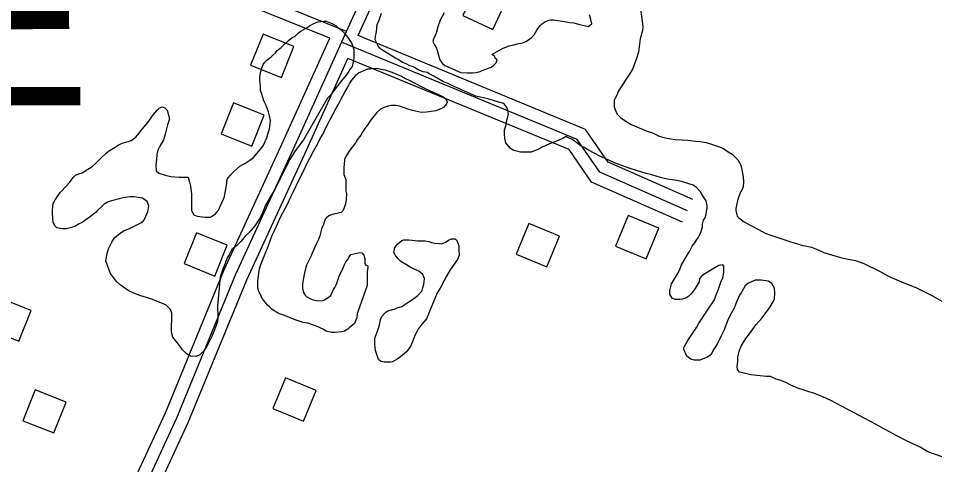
# Model space of a CAD drawing. Extents: x 3297735 to 3335592, y 670436 to 695807.
# Drawn here: x 3305772 to 3306877, y 689115 to 689653 of the extents above; entities that cross this region are included whole.
import ezdxf

# ---------------------------------------------------------------- set-up
doc = ezdxf.new("R2010")
doc.units = 0
for name, color, linetype in [('V-BLDG-OTLN', 7, 'Continuous'), ('V-ROAD-CNTR', 7, 'Continuous'), ('V-SITE-VEGE', 7, 'Continuous'), ('V-TOPO-GNAM-IDEN', 7, 'Continuous')]:
    doc.layers.add(name, color=color, linetype=linetype)

msp = doc.modelspace()

# ---------------------------------------------------------------- linework, layer by layer
at = {"layer": 'V-BLDG-OTLN'}
for points in [[(3306324.7, 689692.5), (3306308.1, 689656.2), (3306344.5, 689639.6), (3306361.1, 689675.9)], [(3306089.5, 689581.7), (3306104.3, 689618.9), (3306067.2, 689633.7), (3306052.3, 689596.6)], [(3306053.8, 689498.9), (3306068.7, 689536.1), (3306031.5, 689550.9), (3306016.7, 689513.8)], [(3306544.5, 689400), (3306507.6, 689415.3), (3306492.3, 689378.4), (3306529.2, 689363)], [(3306424.8, 689390.2), (3306387.9, 689405.5), (3306372.6, 689368.6), (3306409.5, 689353.2)], [(3306009.2, 689342.3), (3306024, 689379.5), (3305986.9, 689394.3), (3305972, 689357.2)], [(3305772.7, 689263.8), (3305787.6, 689300.9), (3305750.4, 689315.7), (3305735.6, 689278.6)], [(3306094.5, 689219.6), (3306079.1, 689182.7), (3306116, 689167.3), (3306131.4, 689204.2)], [(3305814.9, 689153.1), (3305829.8, 689190.2), (3305792.6, 689205.1), (3305777.8, 689167.9)]]:
    msp.add_lwpolyline(points, close=True, dxfattribs=at)
at = {"layer": 'V-ROAD-CNTR'}
for points in [[(3305195.8, 687309.9), (3305278.2, 687492.9), (3305336.6, 687626.8), (3305448, 687885.6), (3305486.5, 687974.1), (3305524.9, 688060.9), (3305559.5, 688152), (3305592.7, 688248.2), (3305642, 688374.6), (3305698.7, 688531.7), (3305772.2, 688713), (3305822.8, 688841.5), (3305895.2, 689024.2), (3305963.2, 689171.5), (3306033.9, 689343.8), (3306103.9, 689495.8), (3306192.3, 689691.9), (3306283, 689899.8), (3306346.1, 690045.2), (3306426.8, 690223.1), (3306499.4, 690392.6), (3306532.5, 690469.1), (3306571.7, 690561.1)], [(3306181.8, 689632.1), (3306206, 689685.8), (3306296.7, 689893.8), (3306359.8, 690039.1), (3306440.5, 690217.1), (3306513.1, 690386.7), (3306546.3, 690463.1), (3306585.5, 690555.2)], [(3306167.7, 689637.2), (3305968.6, 689717.7), (3305823.8, 689779.4), (3305709.1, 689830.6), (3305577.7, 689890.3), (3305449, 689944.2), (3305385.1, 689972.1), (3305225.8, 689897.2)], [(3306147.6, 689629.2), (3305962.8, 689703.9), (3305817.8, 689765.7), (3305702.9, 689816.9), (3305571.7, 689876.6), (3305443.1, 689930.4), (3305385.4, 689955.6), (3305232.2, 689883.7)], [(3305783, 688781.5), (3305808.8, 688847), (3305881.4, 689030.1), (3305949.5, 689177.5), (3306020.2, 689349.7), (3306090.3, 689502), (3306147.6, 689629.2)], [(3306585.3, 689434.6), (3306483.2, 689479.5), (3306456, 689519.1), (3306181.8, 689632.1)], [(3306579.2, 689420.9), (3306473.2, 689467.4), (3306446.2, 689507), (3306161.8, 689624.1)], [(3305919.9, 689042), (3305977, 689165.5), (3306047.7, 689337.8), (3306117.6, 689489.6), (3306169.5, 689604.7)], [(3306573.2, 689407.1), (3306463.3, 689455.4), (3306436.3, 689494.8), (3306169.5, 689604.7)]]:
    msp.add_lwpolyline(points, dxfattribs=at)
at = {"layer": 'V-SITE-VEGE'}
for points in [[(3306520.3, 689680), (3306525.1, 689643.2), (3306524.6, 689638.3), (3306522.1, 689628.3), (3306519.9, 689612.1), (3306517.3, 689603.3), (3306512.7, 689591.6), (3306510.2, 689587.6), (3306507.3, 689583.2), (3306506.1, 689581.6), (3306504, 689577.9), (3306501.6, 689573.9), (3306497.4, 689567.9), (3306495, 689563.9), (3306494.1, 689561.1), (3306492, 689556.7), (3306490.8, 689554.3), (3306490.7, 689546.2), (3306492.6, 689540.9), (3306494.2, 689537.6), (3306498.2, 689533.5), (3306502.2, 689530.7), (3306511, 689524.9), (3306530.3, 689517), (3306536.8, 689514.8), (3306544.8, 689511.1), (3306550.5, 689509.4), (3306558.9, 689507.7), (3306564.2, 689506.8), (3306572.7, 689506.3), (3306579.5, 689506.2), (3306588.8, 689504.9), (3306594.5, 689504.4), (3306601.7, 689503.1), (3306606.6, 689501.8), (3306615.4, 689498.9), (3306622.3, 689495.9), (3306627.9, 689492.2), (3306632.7, 689489.3), (3306637.1, 689485.2), (3306639.9, 689482.4), (3306643, 689476.7), (3306644.2, 689472.6), (3306646.1, 689461.7), (3306646.4, 689456), (3306646.3, 689449.9), (3306644.7, 689445.9), (3306643.4, 689444.3), (3306642.2, 689441.5), (3306639.7, 689435.1), (3306637.5, 689423.8), (3306637.5, 689420.9), (3306639, 689414.4), (3306640.6, 689412.8), (3306647.4, 689407.5), (3306655.4, 689403.3), (3306663.9, 689398.8), (3306673.5, 689393.4), (3306688, 689388.7), (3306692.8, 689387.1), (3306702.5, 689384.1), (3306718.2, 689379), (3306721, 689378.6), (3306728.7, 689376.9), (3306734.7, 689374.8), (3306743.6, 689370.6), (3306752.8, 689367.7), (3306763.7, 689364.7), (3306770.6, 689363), (3306781.5, 689361.2), (3306791.5, 689357.5), (3306810.4, 689348.3), (3306822.1, 689341.7), (3306839.7, 689334.2), (3306854.2, 689328.3), (3306873.5, 689318.8)], [(3305838.1, 689460.8), (3305841, 689464), (3305846.3, 689466), (3305849.1, 689466.8), (3305851.2, 689467.9), (3305852.8, 689469.1), (3305861.3, 689474.3), (3305865.8, 689478.3), (3305871.6, 689484.3), (3305878.5, 689491), (3305882.2, 689493.8), (3305889.1, 689497.8), (3305892.4, 689500.2), (3305897.3, 689502.5), (3305904.6, 689504.5), (3305908.3, 689505.6), (3305914, 689509.6), (3305917.3, 689514), (3305921.4, 689519.2), (3305928.4, 689527.2), (3305935, 689537.2), (3305939.9, 689542.8), (3305942.3, 689545.2), (3305945.6, 689546.4), (3305948.8, 689545.1), (3305951.6, 689542.3), (3305954.3, 689531.7), (3305952.2, 689524.5), (3305949.2, 689513.2), (3305947.1, 689506.3), (3305942.9, 689498.7), (3305940.5, 689493.9), (3305939.2, 689489), (3305938.7, 689482.2), (3305937.8, 689476.5), (3305938.5, 689469.2), (3305941.7, 689466.4), (3305949.4, 689463.8), (3305956.2, 689462.1), (3305966.3, 689461.6), (3305976.8, 689461.5), (3305978.4, 689455.4), (3305979.9, 689450.5), (3305981, 689441.2), (3305980.8, 689421.4), (3305983.9, 689416.1), (3305987.9, 689414.4), (3305997.6, 689413.1), (3306003.7, 689413.4), (3306009.8, 689417.4), (3306013.5, 689421.8), (3306016.4, 689428.2), (3306019.4, 689435), (3306020.6, 689438.2), (3306023.6, 689454), (3306023.7, 689456.8), (3306024.1, 689458.8), (3306025.3, 689460.8), (3306028.2, 689464), (3306031.1, 689467.6), (3306039.3, 689474.8), (3306042.1, 689476.4), (3306045.4, 689478), (3306051.5, 689481.9), (3306055.2, 689484.7), (3306064.2, 689495.1), (3306067.5, 689499.1), (3306071.7, 689508.8), (3306073.4, 689514.8), (3306075, 689519.6), (3306075.9, 689525.7), (3306076.4, 689529.7), (3306075.2, 689535.4), (3306073.7, 689540.3), (3306071, 689548), (3306068.2, 689553.7), (3306065.9, 689561.4), (3306064.3, 689565.9), (3306064, 689571.1), (3306063.3, 689578.4), (3306063.3, 689582.1), (3306064.6, 689588.9), (3306065.9, 689592.9), (3306067.6, 689597.4), (3306069.6, 689600.2), (3306071.7, 689602.6), (3306077, 689606.5), (3306078.6, 689608.1), (3306082.3, 689611.3), (3306084.4, 689614.1), (3306089.3, 689617.7), (3306097.9, 689626.1), (3306102.4, 689629.7), (3306106, 689631.6), (3306110.1, 689635.6), (3306113.4, 689638), (3306119.1, 689641.2), (3306123.2, 689644), (3306127.6, 689646.3), (3306133.3, 689648.7), (3306141, 689649.4)], [(3306141, 689649.4), (3306143.5, 689649.4), (3306149.5, 689647.3), (3306155.1, 689644.4), (3306156.7, 689642.7), (3306161.5, 689639), (3306165.5, 689634.9), (3306171.1, 689627.6), (3306174.2, 689622.7), (3306176.6, 689615.4), (3306176.9, 689611.3), (3306176.9, 689605.7), (3306176.4, 689602.4), (3306174.7, 689594.8), (3306172.6, 689592.4), (3306167.7, 689584.7), (3306163.6, 689579.5), (3306157, 689571.5), (3306152.9, 689566.3), (3306148.4, 689560.3), (3306145.1, 689556.7), (3306116.1, 689506.6)], [(3306290.5, 689574.3), (3306284.8, 689576.3), (3306273.2, 689583.4), (3306267.6, 689585.9), (3306265.6, 689587.5), (3306260.3, 689588.4), (3306253.5, 689591.3), (3306250.7, 689593.4), (3306247.5, 689595), (3306244.3, 689595.5), (3306239.8, 689598), (3306235.4, 689599.6), (3306230.2, 689603.3), (3306227.4, 689604.6), (3306223, 689607.5), (3306210.5, 689614.9), (3306206.9, 689617.8), (3306205.4, 689621.5), (3306202.6, 689627.2), (3306202.7, 689631.2), (3306203.9, 689636.8), (3306204.9, 689645.7), (3306207.4, 689650.9), (3306209.9, 689659)], [(3306285.5, 689659.6), (3306281, 689650.8), (3306278, 689642.8), (3306275.9, 689635.1), (3306272.6, 689627.9), (3306272.1, 689625), (3306274.1, 689621), (3306276.5, 689616.9), (3306280.3, 689603.1), (3306283.1, 689599), (3306286.3, 689596.1), (3306292.7, 689593.2), (3306296.8, 689591.6), (3306300, 689589.9), (3306305.6, 689587.8), (3306313.3, 689587.3)], [(3306313.3, 689587.3), (3306320.2, 689587.2), (3306324.2, 689587.6), (3306329.1, 689588.7), (3306331.5, 689589.9), (3306336, 689591.5), (3306339.7, 689593.4), (3306342.5, 689594.2), (3306345, 689596.2), (3306348.2, 689599.4), (3306349.5, 689603), (3306347.1, 689605.1), (3306346.7, 689607.1), (3306343.1, 689609.2), (3306345.1, 689610.7), (3306356.9, 689617.1), (3306363.9, 689619.8), (3306369.5, 689620.9), (3306373.6, 689622.1), (3306380.1, 689623.6), (3306384.1, 689625.2), (3306388.6, 689628), (3306391.5, 689630.4), (3306394, 689633.2), (3306397.3, 689638.8), (3306401, 689644), (3306403, 689646), (3306406.7, 689648.4), (3306409.1, 689649.5), (3306412, 689650.7), (3306414, 689651.1), (3306417.6, 689651.1), (3306430.6, 689649.3), (3306437, 689648), (3306441.5, 689647.5), (3306449.1, 689645.4), (3306459.2, 689643.2), (3306463.7, 689646.4), (3306462.5, 689651.7), (3306461, 689657)], [(3306074.9, 689305.3), (3306072.5, 689307.2), (3306069.9, 689310.7), (3306068.1, 689312.6), (3306066.2, 689315.3), (3306063.6, 689320.9), (3306062.1, 689323.6), (3306060.8, 689327.9), (3306060.9, 689334.3), (3306061.2, 689339.9), (3306061.8, 689342.5), (3306063, 689350.8), (3306064.6, 689356.3), (3306067.7, 689364.3), (3306069, 689366.9), (3306070.7, 689371.4), (3306072.3, 689374.6), (3306078.4, 689391.6), (3306082.2, 689399.5), (3306087.7, 689412.5), (3306097, 689429.7), (3306100.8, 689437.9), (3306104.1, 689444), (3306110.7, 689458.6), (3306118.1, 689472.8), (3306119.2, 689475.8), (3306127.9, 689493), (3306131.2, 689498.5), (3306136.9, 689509.1), (3306139.6, 689513.6), (3306143.5, 689521.8), (3306151.7, 689537.7), (3306155.5, 689544.5), (3306157.7, 689548.8), (3306161.2, 689555.1), (3306165.9, 689564.1), (3306169.7, 689570.7), (3306171.3, 689573.9), (3306174.3, 689578.6), (3306176.7, 689581.3), (3306179.5, 689584.7), (3306182.4, 689587.3), (3306187, 689589.4), (3306189.9, 689590.4), (3306193.7, 689592), (3306196.3, 689592.2), (3306200.1, 689592.7), (3306206.2, 689592.6), (3306214.2, 689590.9), (3306222.6, 689587.9), (3306234.3, 689583.2), (3306239.1, 689580.5), (3306244.1, 689578), (3306248.8, 689575.8), (3306261.3, 689569.3), (3306268.7, 689565.7), (3306278, 689561.6), (3306285.1, 689557.8), (3306287.5, 689556.1), (3306289.3, 689552.4), (3306288.5, 689549.7), (3306284.9, 689545.5), (3306281.7, 689543.7), (3306275.6, 689541.6), (3306264.4, 689539.9), (3306258.2, 689539.5), (3306247.3, 689542), (3306242, 689543.4), (3306237.5, 689545.1), (3306231.7, 689547), (3306227.4, 689547.9), (3306221.9, 689547.9), (3306218.1, 689547.2), (3306212.2, 689545.1), (3306209, 689543.3), (3306204.4, 689539.4), (3306199.3, 689533), (3306196.6, 689529.3)], [(3306613.5, 689319.7), (3306616.4, 689326.6), (3306619.4, 689335), (3306621.5, 689340.3), (3306622.8, 689346.7), (3306622.8, 689353.6), (3306621.7, 689355.6), (3306616.8, 689354.9), (3306609.1, 689350.5), (3306596.4, 689342.6), (3306593.5, 689339.4), (3306593.1, 689335.4), (3306588.1, 689327.4), (3306583.6, 689320.9), (3306580.7, 689318.1), (3306577.1, 689315.4), (3306572.6, 689314.2), (3306569.8, 689313.8), (3306564.1, 689313.9), (3306560.5, 689315.6), (3306557.7, 689320.5), (3306557.8, 689324.9), (3306559.9, 689333), (3306563.2, 689339), (3306567.3, 689345.4), (3306570.2, 689351.4), (3306571.5, 689355.1), (3306578.5, 689367.5), (3306581.4, 689371.9), (3306584.8, 689378.3), (3306588, 689382.4), (3306590.1, 689386.4), (3306591.8, 689388.4), (3306593.8, 689392.4), (3306595.5, 689396), (3306597.2, 689401.6), (3306597.2, 689404.9), (3306598.5, 689409.7), (3306600.2, 689412.5), (3306601.4, 689417), (3306601.9, 689420.2), (3306602.7, 689423.8), (3306602.8, 689427), (3306601.6, 689433.1), (3306599.3, 689436.4), (3306596.5, 689440.9), (3306594.9, 689443.7), (3306589.7, 689449.1), (3306585.7, 689451.9), (3306573.2, 689455.7), (3306566.4, 689457.4), (3306555.1, 689459.2), (3306547.8, 689460.5), (3306536.1, 689464.3), (3306529.3, 689466), (3306517.6, 689469.4), (3306509.9, 689471.9), (3306493, 689477.8), (3306486.6, 689480.7), (3306479, 689484.5), (3306474.1, 689486.5), (3306465.7, 689490.7), (3306460.5, 689493.6), (3306454.5, 689497.3), (3306450.5, 689499.4), (3306439.6, 689507.2), (3306434.4, 689509.3), (3306432.4, 689510.5), (3306428.7, 689508.2), (3306423.9, 689506.2), (3306416.9, 689503.1), (3306412.5, 689501.5), (3306403.9, 689497.6), (3306399, 689494.8), (3306393.3, 689492.8), (3306390.5, 689491.7), (3306377.6, 689491.8), (3306369.5, 689493.6), (3306365.5, 689496), (3306359.9, 689503), (3306358.8, 689507.9), (3306358.4, 689513.9), (3306358.5, 689518.4), (3306360.2, 689524.4), (3306360.7, 689528.5), (3306362.3, 689534.1), (3306363.2, 689537.7), (3306362.4, 689541.8), (3306361.7, 689544.6), (3306359.7, 689547.9), (3306357.7, 689550.3), (3306347.2, 689552.9), (3306345.2, 689554.1), (3306338.4, 689555.8), (3306323.4, 689559.3), (3306316.6, 689562.2), (3306307.4, 689566.3), (3306304.1, 689568), (3306298.5, 689570.5), (3306294.9, 689571.8), (3306290.5, 689574.3)], [(3306196.6, 689529.3), (3306192.8, 689523.8), (3306190.1, 689520.1), (3306187.3, 689515.9), (3306185.2, 689512.2), (3306180.8, 689506.4), (3306178.7, 689502.9), (3306174.9, 689497.7), (3306171.9, 689494), (3306167.3, 689487.1), (3306165.6, 689482.6), (3306165, 689476.2), (3306164.7, 689474.1), (3306164.6, 689467.7), (3306164.8, 689464.8), (3306166.4, 689460.8), (3306166.9, 689458.6), (3306167.1, 689453.8), (3306167.1, 689450.4), (3306167.2, 689445), (3306167.7, 689441.6), (3306167.6, 689434.4), (3306166.5, 689429.3), (3306164.8, 689423.2), (3306163.2, 689420.3), (3306161.3, 689418.7), (3306153.8, 689417.2), (3306149.6, 689416.2), (3306146.6, 689414.7), (3306143.9, 689412.3), (3306142.3, 689410.7), (3306140.9, 689407.3), (3306140.1, 689404.4), (3306137.6, 689399.3), (3306137.3, 689397.2), (3306135.6, 689390.8), (3306134.3, 689386.3), (3306131, 689380), (3306126.3, 689369.9), (3306124.9, 689365.7), (3306121.7, 689359.3), (3306119.7, 689355.4), (3306117.5, 689347.7), (3306116.4, 689342.1), (3306114.9, 689333.1), (3306114.9, 689327.7), (3306116.1, 689322.6), (3306118.2, 689319.4), (3306120, 689317.3), (3306124.5, 689314.8), (3306127.7, 689313.7), (3306131.7, 689312.6), (3306137.3, 689312.5), (3306140.5, 689313.3), (3306144.5, 689315.4), (3306148.8, 689319), (3306150.2, 689321.7), (3306152.1, 689325.9), (3306153.8, 689328.6), (3306155.7, 689332.5), (3306159.5, 689343.4), (3306162.8, 689349.5), (3306165.8, 689356.9), (3306166.9, 689359.3), (3306169.4, 689362.4), (3306170.7, 689364.8), (3306173.2, 689368.3), (3306184.1, 689370.5), (3306186.3, 689370.2), (3306188.9, 689367.5), (3306189.9, 689363.5), (3306189.8, 689357.4), (3306191.1, 689355.5), (3306193.2, 689354.9), (3306193.7, 689352.8), (3306192.9, 689347.5), (3306192.7, 689330.7), (3306181.6, 689299.2), (3306180.8, 689297.3), (3306180.2, 689292), (3306179.3, 689289.1), (3306177.4, 689285.1), (3306175, 689283), (3306171.5, 689280.4), (3306169.3, 689278.3), (3306165.6, 689275.9), (3306161.8, 689275.2), (3306154.1, 689274.2), (3306149.6, 689274), (3306143.2, 689276), (3306139.5, 689278.1), (3306133.7, 689281.1), (3306129.2, 689282.8), (3306121.2, 689285.3), (3306115.7, 689286.4), (3306105.8, 689289.5), (3306092.3, 689295), (3306087, 689296.9), (3306080.7, 689300.5), (3306077.8, 689302.4), (3306074.9, 689305.3)], [(3306116.1, 689506.6), (3306113.2, 689503), (3306105, 689492.1), (3306099.6, 689482.9), (3306093, 689470.1), (3306083.9, 689451.6), (3306081, 689446), (3306076.8, 689439.1), (3306074.3, 689434.7), (3306070.2, 689427.9), (3306066, 689417.4), (3306063.1, 689411.4), (3306057.4, 689403), (3306050, 689394.2), (3306045.5, 689390.2), (3306040.9, 689384.2), (3306035.2, 689378.6), (3306029.5, 689374.2), (3306026.6, 689367.8), (3306024.1, 689364.2), (3306021.6, 689357.4), (3306018.7, 689350.5), (3306015.7, 689340.9), (3306015.3, 689337.2), (3306014.3, 689327.5), (3306012.4, 689306.5), (3306012.4, 689300.9), (3306012.7, 689298.4), (3306012.6, 689292), (3306012.2, 689287.1), (3306008.8, 689277.5), (3306005.5, 689269.4), (3305999.3, 689257.4), (3305995.5, 689251.7), (3305991, 689247.4), (3305986.6, 689245.4), (3305979.7, 689245.5), (3305975.7, 689248), (3305970.1, 689253.3), (3305966.5, 689258.6), (3305958.6, 689268.4), (3305957, 689274.5), (3305956.7, 689283), (3305957.2, 689288.6), (3305957.3, 689297.5), (3305955.8, 689302), (3305950.2, 689307.7), (3305932.9, 689314.4), (3305926.8, 689316.5), (3305920, 689318.6), (3305911.5, 689321.6), (3305904.7, 689324.9), (3305895.1, 689331.5), (3305890.3, 689336), (3305886.3, 689341.7), (3305884.3, 689344.2), (3305883.1, 689346.2), (3305877.7, 689360.8), (3305879.4, 689369.3), (3305881.1, 689375), (3305884.8, 689383), (3305888.1, 689388.2), (3305895.1, 689393.8), (3305899.2, 689396.6), (3305906.1, 689399.7), (3305919.9, 689406.4), (3305923.6, 689409.2), (3305928.2, 689419.6), (3305929.5, 689426.9), (3305927.5, 689432.2), (3305921.9, 689436.3), (3305919.1, 689436.7), (3305911.8, 689437.6), (3305906.6, 689437.7), (3305898.5, 689436.6), (3305893.6, 689435.4), (3305884.7, 689433.1), (3305880.6, 689431.6), (3305875.7, 689428.8), (3305872.9, 689426), (3305867.1, 689420.8), (3305865.9, 689419.2), (3305859.4, 689414.1), (3305849.1, 689406.9), (3305845.5, 689405.3), (3305840.2, 689401.8), (3305836.5, 689400.6), (3305830, 689399.1), (3305825.6, 689399.1), (3305818.7, 689400.4), (3305816.3, 689402.9), (3305814, 689407.4), (3305813.6, 689411.4), (3305813.3, 689418.7), (3305813.3, 689421.5), (3305814.3, 689429.6), (3305816.7, 689434), (3305822.5, 689442.8), (3305824.2, 689444.4), (3305834.4, 689455.6), (3305838.1, 689460.8)], [(3306885.9, 689124.1), (3306869, 689130.4), (3306859.4, 689135.8), (3306842.9, 689143.7), (3306831.3, 689149.5), (3306800.4, 689166.5), (3306751.8, 689192.2), (3306742.1, 689196.8), (3306731.3, 689200.9), (3306725.2, 689202.6), (3306718.4, 689205.2), (3306711.9, 689206.9), (3306703.5, 689210.6), (3306698.3, 689213.5), (3306691.4, 689216.4), (3306685.8, 689218.1), (3306679, 689221), (3306673.7, 689221.1), (3306655.5, 689223), (3306645.8, 689225.5), (3306641.8, 689226.4), (3306639.4, 689229.6), (3306639.1, 689232.9), (3306639.6, 689239.7), (3306639.6, 689245), (3306641.8, 689253.1), (3306643.8, 689257.9), (3306649.2, 689267.1), (3306653.7, 689272.7), (3306662, 689283.9), (3306668.5, 689291.5), (3306674.7, 689299.5), (3306678.8, 689305.1), (3306682.5, 689311.2), (3306683.8, 689314.8), (3306684.3, 689322.1), (3306684, 689327.7), (3306680.8, 689333.4), (3306676.4, 689335.9), (3306667.9, 689337.2), (3306660.6, 689337.3), (3306652.5, 689333.8), (3306648.4, 689330.6), (3306643.9, 689322.2), (3306641.8, 689319.4), (3306637.6, 689310.1), (3306635.5, 689303.7), (3306630.6, 689294.9), (3306627.3, 689288.4), (3306623.1, 689277.6), (3306619.7, 689270.3), (3306614.8, 689260.3), (3306610.6, 689254.3), (3306607.3, 689247.4), (3306603.2, 689244.3), (3306593.9, 689240.7), (3306587, 689240.8), (3306583, 689242.1), (3306578.2, 689245.8), (3306574.6, 689253.9), (3306574.7, 689256), (3306579.6, 689264.4), (3306589.9, 689280.4), (3306592.8, 689285.6), (3306597, 689291.7), (3306599.9, 689296.5), (3306604, 689302.5), (3306611.4, 689313.7), (3306613.5, 689319.7)], [(3306873.5, 689318.8), (3306898.4, 689304.7)]]:
    msp.add_lwpolyline(points, dxfattribs=at)
msp.add_lwpolyline([(3306264.3, 689290.6), (3306259.2, 689284.8), (3306254.6, 689279), (3306250.5, 689271.4), (3306245.5, 689258.1), (3306240.1, 689251), (3306232.8, 689244.7), (3306229.1, 689242.1), (3306223.4, 689239), (3306220.8, 689238.5), (3306213.3, 689238.6), (3306209.1, 689239.1), (3306206.4, 689241.6), (3306205.1, 689245.1), (3306202.8, 689252.3), (3306202.6, 689256.3), (3306202.1, 689260.8), (3306202.2, 689267.5), (3306206.4, 689279.1), (3306207.5, 689283.6), (3306208.9, 689290), (3306210.6, 689293.5), (3306213.5, 689297.1), (3306215.2, 689298.7), (3306217.8, 689300.3), (3306226.4, 689302.6), (3306229.1, 689303.9), (3306234.4, 689305.7), (3306249.2, 689315.3), (3306253.8, 689319), (3306258.9, 689324), (3306261.1, 689332), (3306261.7, 689335.4), (3306261.8, 689339.4), (3306260, 689344), (3306254.9, 689348), (3306250.2, 689350.2), (3306244.6, 689352.9), (3306240.4, 689355.7), (3306233.3, 689359.7), (3306229.6, 689363.3), (3306226.7, 689367.8), (3306225.1, 689370.8), (3306226.3, 689376.6), (3306229.5, 689380.6), (3306234.4, 689385), (3306237.1, 689385.8), (3306242.9, 689386), (3306246.9, 689385.7), (3306253.6, 689384.8), (3306262.9, 689384.7), (3306267.1, 689383.8), (3306270.8, 689382.7), (3306274.3, 689381.9), (3306279.6, 689381.5), (3306282.8, 689380.9), (3306288.2, 689383.5), (3306290.9, 689385.4), (3306294.6, 689387.2), (3306298.9, 689387.1), (3306301, 689385.2), (3306303.3, 689378.8), (3306303.5, 689373.2), (3306303.9, 689367.6), (3306301.7, 689362.1), (3306292.8, 689349.7), (3306288.4, 689342.3), (3306285.4, 689336.2), (3306281, 689327.7), (3306278.6, 689323.7), (3306277.2, 689321.9)], close=True, dxfattribs=at)

# ---------------------------------------------------------------- texts
at = {"layer": 'V-TOPO-GNAM-IDEN'}
msp.add_text('ROUGE', height=200, rotation=0.0922, dxfattribs=at).set_placement((3304877.6, 689546.6))

doc.saveas('drawing.dxf')
